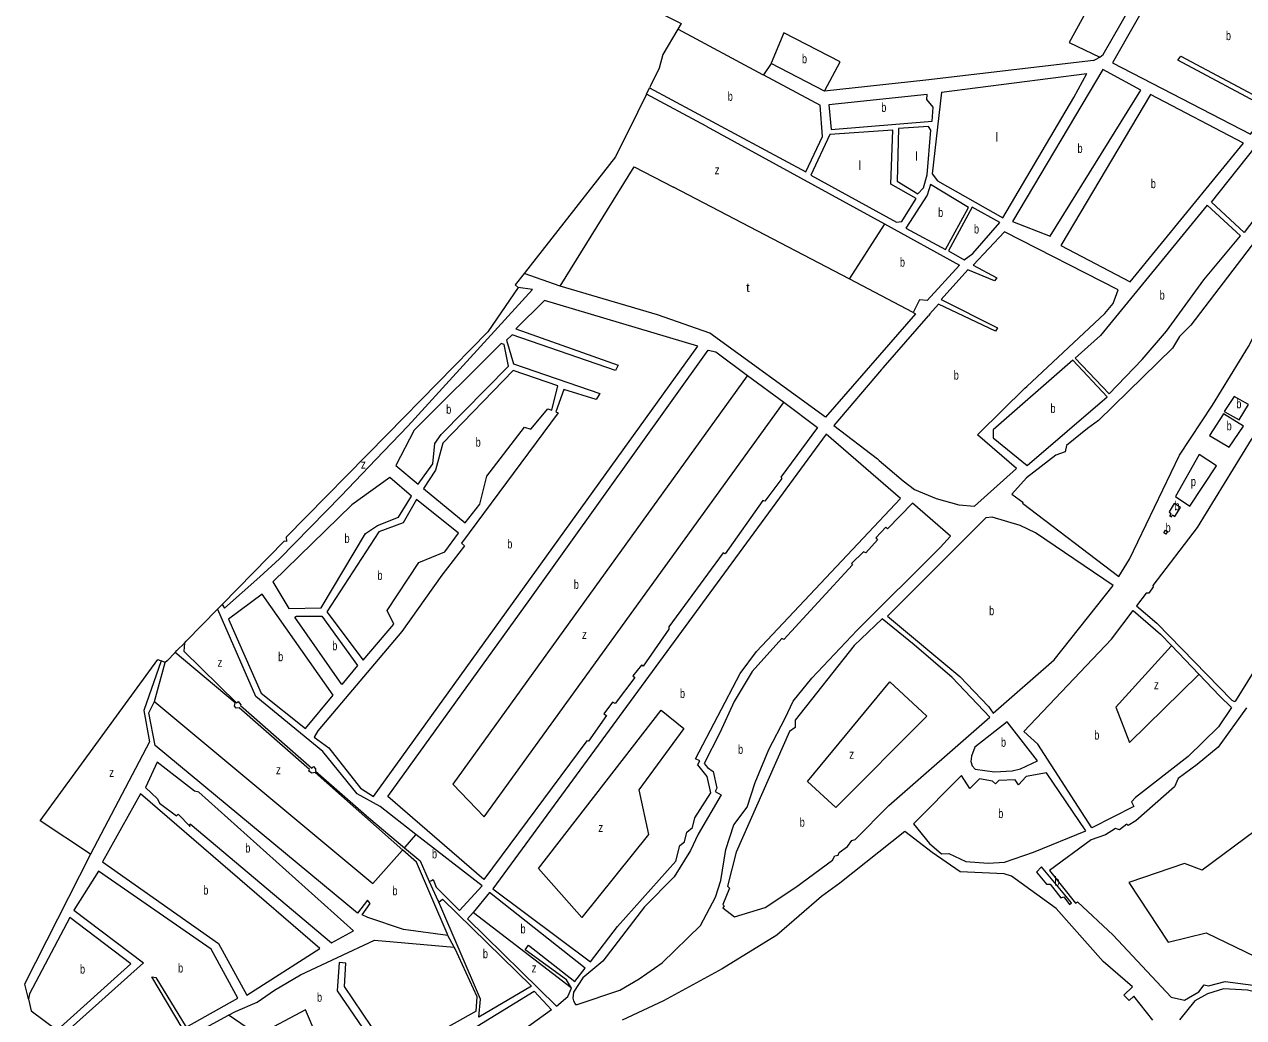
# Model space of a CAD drawing. Extents: x 639657 to 671642, y 222838 to 252123.
# Drawn here: x 639955 to 641296, y 240352 to 241444 of the extents above; entities that cross this region are included whole.
import ezdxf

# ---------------------------------------------------------------- set-up
doc = ezdxf.new("R2010")
doc.units = 0
doc.header["$LTSCALE"] = 4
doc.layers.add('1', color=7, linetype='Continuous', lineweight=13)
doc.layers.add('21', color=7, linetype='Continuous', lineweight=13)
doc.layers.add('7', color=7, linetype='Continuous')

msp = doc.modelspace()

# ---------------------------------------------------------------- linework, layer by layer
at = {"layer": '1'}
for p, q in [((641131.371, 241404.434), (640946.984, 241382.788)), ((640964.159, 241369.401), (641123.769, 241390.181)), ((640705.063, 241332.228), (640901.256, 241224.566)), ((640544.429, 241156.105), (640505.041, 241170.226)), ((640651.463, 241124.704), (640544.429, 241156.105)), ((640172.488, 240806.112), (640167.773, 240801.296)), ((640110.06, 240742.227), (640105.48, 240744.202))]:
    msp.add_line(p, q, dxfattribs=at)
for points in [[(641138.133, 241407.829), (641141.76, 241411.103), (641212.758, 241534.628), (641129.427, 241578.522), (641116.194, 241555.909)], [(640674.041, 241438.718), (640657.482, 241410.895), (640653.614, 241396.047), (640643.92, 241376.426), (640642.932, 241374.426)], [(641131.371, 241404.434), (641133.371, 241405.438), (641138.133, 241407.829)], [(640946.984, 241382.788), (640835.466, 241370.72), (640776.517, 241401.051), (640768.096, 241388.413), (640830.742, 241355.205)], [(640964.159, 241369.401), (640953.704, 241279.887), (640959.515, 241272.007), (641031.488, 241231.17), (641109.525, 241363.474), (641123.769, 241390.181)], [(640705.063, 241332.228), (640639.46, 241367.399), (640642.932, 241374.426)], [(640642.932, 241374.426), (640814.735, 241281.999), (640833.151, 241320.906), (640830.742, 241355.205)], [(640901.256, 241224.566), (640983.792, 241179.274), (640948.271, 241140.558), (640939.766, 241141.313), (640932.958, 241127.358)], [(641055.761, 241044.018), (641057.761, 241045.884), (641143.881, 241126.237), (641153.034, 241136.958), (641158.419, 241152.02), (641033.391, 241215.954), (640998.973, 241179.275), (641025.057, 241165.44), (641022.443, 241162.173), (640993.13, 241174.159), (640963.549, 241141.371), (641025.653, 241110.315), (641023.345, 241106.746), (640960.64, 241136.58), (640951.282, 241125.612), (640949.576, 241123.612)], [(640172.488, 240806.112), (640175.253, 240801.946), (640213.954, 240836.589), (640235.68, 240856.288), (640303.576, 240925.574), (640341.598, 240965.651), (640376.903, 241002.332), (640514.053, 241152.452), (640498.226, 241154.895)], [(640932.958, 241127.358), (640934.958, 241126.217), (640935.597, 241125.853), (640836.411, 241011.986), (640709.106, 241104.636), (640651.463, 241124.704)], [(640898.072, 241064.483), (640899.814, 241066.483), (640949.576, 241123.612)], [(640790.422, 241028.529), (640827.463, 241000.961), (640787.372, 240946.173), (640788.29, 240944.859), (640769.599, 240919.657), (640767.57, 240920.557), (640725.982, 240861.799), (640723.851, 240862.901), (640664.165, 240781.686), (640664.18, 240778.945), (640635.754, 240738.347), (640634.028, 240739.351), (640624.577, 240727.612), (640626.611, 240725.798), (640605.003, 240697.124), (640602.161, 240698.628), (640592.411, 240686.075), (640595.66, 240684.168), (640575.57, 240655.707), (640573.744, 240656.406), (640460.697, 240503.765), (640354.955, 240595.138), (640511.081, 240811.725), (640707.282, 241085.943)], [(640707.282, 241085.943), (640715.794, 241084.071), (640750.659, 241058.123), (640790.422, 241028.529)], [(640898.072, 241064.483), (640845.467, 241002.909), (640893.465, 240966.196), (640895.465, 240964.666), (640921.999, 240942.204)], [(641055.761, 241044.018), (641005.507, 240994.568), (641003.507, 240992.6)], [(640921.999, 240942.204), (640934.498, 240932.744), (640958.234, 240922.751), (640983.066, 240915.913), (641000.482, 240914.304), (641046.615, 240955.732), (641003.507, 240992.6)], [(640346.31, 240584.115), (640321.362, 240597.827), (640283.356, 240644.621), (640209.682, 240704.869), (640168.011, 240800.748), (640167.773, 240801.296)], [(641247.157, 240729.393), (641269.791, 240705.651), (641283.218, 240692.949), (641268.757, 240671.735), (641235.431, 240639.124), (641177.577, 240594.064), (641173.251, 240589.264), (641175.707, 240584.001), (641129.378, 240560.542), (641069.885, 240652.429), (641054.73, 240666.642), (641150.945, 240768.103), (641174.865, 240799.635)], [(641174.865, 240799.635), (641205.164, 240773.442), (641217.061, 240760.962), (641247.157, 240729.393)], [(640120.996, 240753.406), (640122.952, 240755.406), (640131.083, 240763.719)], [(640131.083, 240763.719), (640130.64, 240754.853), (640188.53, 240697.88), (640190.444, 240699.517), (640193.094, 240695.982), (640192.998, 240694.966), (640271.192, 240626.352), (640273.106, 240627.99), (640275.446, 240625.569), (640275.257, 240623.029), (640333.928, 240571.544), (640373.227, 240538.643)], [(640371.317, 240536.014), (640274.862, 240621.301), (640271.322, 240620.769), (640268.174, 240622.88), (640268.771, 240624.712), (640191.493, 240692.621), (640188.155, 240692.091), (640186.22, 240694.413), (640187.01, 240698.073), (640120.996, 240753.406)], [(640105.48, 240744.202), (640086.353, 240689.681), (640092.61, 240655.001), (640027.784, 240531.619)], [(640421.046, 240442.278), (640372.127, 240448.955), (640332.79, 240461.991), (640326.6, 240464.995), (640335.441, 240477.237), (640332.486, 240481.075), (640321.531, 240466.585), (640098.906, 240650.983), (640091.934, 240686.977), (640098.041, 240699.506), (640110.06, 240742.227)], [(641299.514, 240692.652), (641268.471, 240649.397), (641245.193, 240630.357), (641224.428, 240614.684), (641220.427, 240605.723), (641177.816, 240568.177), (641169.24, 240563.043), (641168.018, 240564.456), (641159.751, 240558.512), (641155.493, 240559.905), (641144.599, 240552.928), (641128.84, 240547.441), (641082.768, 240513.629), (641111.6, 240477.781), (641113.718, 240479.216), (641152.776, 240442.625), (641216.596, 240374.423), (641231.289, 240370.968), (641247.332, 240380.213), (641252.858, 240387.763), (641257.722, 240386.78), (641276.117, 240391.473), (641306.803, 240387.516)], [(640400.574, 240501.583), (640402.894, 240502.708), (640404.931, 240503.695), (640408.214, 240495.493), (640433.855, 240469.776), (640458.609, 240496.644), (640385.819, 240553.341), (640346.31, 240584.115)], [(641196.691, 240349.212), (641175.499, 240375.568), (641170.465, 240370.762), (641164.463, 240376.408), (641174.333, 240385.611), (641141.899, 240413.617), (641090.277, 240471.749), (641041.205, 240507.258), (641032.892, 240509.943), (640984.503, 240512.156), (640953.622, 240533.574), (640923.847, 240556.42), (640852.088, 240499.693), (640832.127, 240485.041), (640782.963, 240442.578), (640722.739, 240405.522), (640658.254, 240370.368), (640612.621, 240349.248)], [(640421.046, 240442.278), (640420.183, 240444.278), (640386.309, 240522.758), (640371.317, 240536.014)], [(640373.227, 240538.643), (640390.349, 240524.308), (640400.574, 240501.583)], [(640027.784, 240531.619), (639955.067, 240388.792), (639958.897, 240374.019), (639959.416, 240372.019)], [(640400.574, 240501.583), (640409.957, 240480.729), (640410.857, 240478.729)], [(640410.857, 240478.729), (640414.964, 240482.137), (640512.834, 240386.65), (640455.024, 240352.352)], [(640455.024, 240352.352), (640457.044, 240372.062), (640410.857, 240478.729)], [(640572.037, 240406.236), (640466.745, 240489.287), (640448.656, 240467.542)], [(640448.656, 240467.542), (640442.71, 240460.394), (640540.479, 240364.602), (640552.77, 240375.243), (640556.973, 240384.205)], [(640072.348, 240411.204), (640005.179, 240462.125), (639960.792, 240377.967), (639959.416, 240372.019)], [(640179.76, 240354.635), (640187.397, 240358.778), (640211.33, 240368.787), (640230.388, 240381.91), (640258.839, 240398.751), (640340.108, 240436.963), (640427.997, 240429.431), (640421.046, 240442.278)], [(640452.155, 240359.135), (640453.185, 240374.574), (640428.915, 240427.431), (640427.997, 240429.431)], [(640556.973, 240384.205), (640551.357, 240393.609), (640505.942, 240426.605), (640509.56, 240431.401), (640560.781, 240391.439), (640572.037, 240406.236)], [(639959.416, 240372.019), (639962.662, 240359.5), (639990.96, 240338.27), (640072.348, 240411.204)], [(640452.155, 240359.135), (640377.08, 240316.904), (640362.797, 240319.346), (640355.474, 240325.998), (640352.546, 240324.658), (640349.181, 240329.407), (640346.763, 240327.462), (640307.386, 240385.981), (640308.868, 240411.676), (640301.476, 240412.439), (640299.313, 240381.358), (640340.522, 240321.024), (640339.429, 240317.159), (640324.764, 240315.334), (640286.752, 240307.363)], [(640453.039, 240342.448), (640516.07, 240381.113), (640534.806, 240360.495), (640445.507, 240295.84)], [(641430.775, 240350.886), (641300.66, 240381.891), (641274.439, 240383.441), (641256.858, 240377.942), (641242.729, 240370.436), (641225.838, 240349.306)], [(640135.11, 240247.99), (640100.416, 240271.593), (640061.54, 240273.971), (640060.914, 240277.419), (640137.947, 240331.948), (640179.76, 240354.635)]]:
    msp.add_lwpolyline(points, dxfattribs=at)
for points in [[(641225.116, 241530.175), (641152.031, 241401.831), (641304.057, 241323.358), (641325.673, 241350.306), (641224.076, 241404.549), (641227.291, 241409.037), (641329.293, 241354.797), (641399.878, 241441.873), (641367.208, 241457.085)], [(641523.918, 241487.682), (641238.275, 241113.368), (641225.792, 241100.695), (641218.066, 241088.155), (641136.815, 241008.318), (641124.717, 240999.607), (641101.64, 240980.873), (641100.158, 240973.96), (641089.854, 240970.337), (641057.398, 240945.448), (641041.3, 240927.472), (641053.592, 240918.823), (641053.093, 240917.5), (641159.181, 240837.094), (641170.821, 240856.056), (641225.878, 240970.337), (641262.02, 241025.403), (641301.756, 241089.834), (641315.88, 241117.24), (641342.417, 241151.429), (641572.047, 241458.156), (641559.159, 241464.77), (641559.345, 241467.716)], [(641408.119, 241433.806), (641444.625, 241401.36), (641334.429, 241264.373), (641297.041, 241215.186), (641261.137, 241248.652)], [(641141.443, 241394.45), (641042.135, 241227.383), (641083.616, 241211.012), (641183.362, 241371.889)], [(640840.254, 241355.472), (640842.826, 241328.585), (640953.6, 241337.553), (640955.035, 241353.197), (640948.009, 241361.373), (640948.282, 241367.061)], [(641296.216, 241313.356), (641193.913, 241367.086), (641095.411, 241200.735), (641171.428, 241160.839)], [(640910.64, 241327.619), (640841.338, 241322.889), (640820.12, 241278.076), (640914.517, 241226.526), (640920.484, 241227.277), (640936.036, 241252.762), (640908.223, 241268.312)], [(640952.235, 241327.797), (640949.582, 241331.942), (640916.602, 241329.385), (640915.188, 241271.709), (640937.934, 241257.547), (640944.273, 241264.392), (640948.448, 241278.735)], [(640952.048, 241267.896), (640948.162, 241256.397), (640924.874, 241220.098), (640968.316, 241196.633), (640993.677, 241242.693)], [(640997.622, 241243.024), (640971.765, 241195.133), (640989.023, 241185.198), (640998.398, 241192.266), (641028.074, 241226.07)], [(641256.298, 241245.167), (641138.848, 241101.938), (641110.946, 241076.979), (641148.501, 241037.636), (641184.936, 241075.648), (641211.592, 241106.59), (641252.786, 241163.213), (641293.012, 241211.606)], [(640696.025, 241090.233), (640527.146, 241140.47), (640495.735, 241109.395), (640608.187, 241069.338), (640605.385, 241063.329), (640491.823, 241102.668), (640485.58, 241096.738), (640493.004, 241070.899), (640588.313, 241038.239), (640584.301, 241031.41), (640548.516, 241042.54), (640539.638, 241018.114), (640542.479, 241016.814), (640436.06, 240873.76), (640439.213, 240870.736), (640414.489, 240838.285), (640370.286, 240776.362), (640277.957, 240667.414), (640274.047, 240660.281), (640289.898, 240648.509), (640324.849, 240604.073), (640339.065, 240595.132)], [(640483.075, 241091.949), (640479.628, 241093.145), (640383.988, 240997.678), (640363.75, 240958.962), (640388.148, 240938.618), (640404.526, 240960.962), (640406.635, 240983.108), (640413.565, 240993.003), (640487.553, 241068.223)], [(641108.529, 241074.729), (641020.986, 240998.302), (641020.931, 240989.57), (641058.237, 240958.855), (641146.19, 241034.473)], [(640542.119, 241046.457), (640492.841, 241063.486), (640415.437, 240983.574), (640407.398, 240953.773), (640394.044, 240933.683), (640440.092, 240895.818), (640456.175, 240916.638), (640464.007, 240947.351), (640505.115, 241001.131), (640512.11, 240999.046), (640531.018, 241021.305), (640535.277, 241019.811)], [(641301.69, 241025.975), (641286.159, 241034.703), (641275.113, 241018.385), (641291.659, 241009.155)], [(641450.343, 240953.773), (641332.567, 241024.354), (641304.83, 240987.518), (641245.429, 240890.771), (641196.581, 240826.888), (641197.095, 240825.47), (641192.273, 240818.737), (641189.238, 240818.514), (641178.683, 240804.838), (641200.849, 240785.596), (641283.479, 240700.971), (641286.32, 240699.67), (641288.037, 240700.291), (641307.706, 240731.998), (641374.263, 240834.173)], [(641296.15, 241002.079), (641274.316, 241015.943), (641258.756, 240991.98), (641280.583, 240979.334)], [(640837.218, 240993.514), (640470.264, 240493.676), (640577.972, 240413.18), (640607.722, 240452.061), (640671.708, 240523.964), (640676.07, 240541.253), (640681.21, 240545.247), (640683.785, 240555.823), (640689.932, 240560.94), (640692.608, 240571.618), (640710.275, 240598.946), (640706.131, 240616.888), (640696.043, 240629.917), (640695.539, 240629.508), (640698.146, 240634.094), (640693.275, 240636.498), (640742.47, 240730.231), (640760.558, 240754.617), (640918.865, 240922.588)], [(641266.626, 240958.529), (641247.532, 240971.193), (641221.362, 240924.925), (641237.309, 240914.169)], [(640380.862, 240925.106), (640357.24, 240945.923), (640315.198, 240915.589), (640228.393, 240831.212), (640246.07, 240801.822), (640281.489, 240802.67), (640330.445, 240884.117), (640343.655, 240893.14), (640366.48, 240902.228)], [(640432.763, 240884.703), (640386.416, 240921.651), (640371.675, 240895.866), (640344.908, 240885.94), (640287.686, 240798.143), (640327.744, 240744.806), (640361.539, 240784.527), (640354.071, 240799.604), (640389.011, 240852.327), (640417.49, 240863.889)], [(640932.048, 240917.702), (640904.568, 240889.395), (640902.737, 240891.312), (640891.768, 240879.36), (640893.499, 240877.442), (640880.723, 240862.838), (640878.287, 240864.243), (640865.098, 240851.159), (640866.017, 240849.744), (640790.447, 240767.509), (640788.517, 240768.816), (640755.717, 240732.351), (640736.055, 240699.528), (640720.246, 240665.207), (640702.917, 240631.385), (640706.685, 240627.044), (640712.68, 240622.414), (640717.027, 240604.372), (640715.125, 240600.4), (640721.722, 240596.992), (640696.346, 240553.775), (640687.941, 240535.647), (640670.08, 240506.694), (640637.16, 240473.68), (640591.427, 240414.082), (640569.362, 240395.456), (640559.324, 240379.856), (640558.447, 240373.454), (640559.172, 240370.311), (640561.419, 240366.468), (640563.344, 240366.177), (640610.322, 240381.924), (640631.509, 240394.452), (640656.716, 240412.287), (640699.006, 240453.08), (640715.338, 240484.256), (640721.11, 240502.671), (640726.9, 240536.721), (640735.663, 240563.786), (640750.234, 240583.376), (640758.997, 240610.339), (640774.085, 240646.787), (640791.918, 240681.121), (640800.724, 240699.962), (640821.237, 240724.973), (640846.195, 240751.639), (640871.358, 240777.799), (640962.87, 240869.177), (640973.838, 240881.231)], [(641227.094, 240912.882), (641220.088, 240917.099), (641214.672, 240907.925), (641216.304, 240905.5), (641214.897, 240903.663), (641217.13, 240902.459), (641218.23, 240904.802), (641220.871, 240903.094)], [(641050.592, 240892.914), (641019.878, 240902.048), (641012.898, 240901.392), (640904.776, 240793.15), (640984.272, 240726.982), (641015.721, 240693.893), (641021.022, 240686.721), (641087.912, 240745.445), (641152.758, 240826.898), (641067.536, 240885.109)], [(641208.621, 240884.838), (641210.427, 240887.795), (641212.558, 240886.591), (641210.854, 240883.534)], [(640179.538, 240790.106), (640215.494, 240708.823), (640264.28, 240669.962), (640294.955, 240706.311), (640216.532, 240817.67)], [(640252.498, 240792.221), (640254.414, 240793.35), (640282.449, 240793.336), (640321.703, 240738.979), (640304.405, 240718.354)], [(641017.2, 240682.329), (640975.675, 240726.011), (640933.989, 240761.874), (640898.819, 240790.471), (640867.904, 240761.125), (640802.96, 240679.063), (640802.902, 240671.042), (640796.652, 240666.33), (640738.251, 240533.853), (640728.733, 240496.529), (640730.669, 240494.106), (640723.375, 240476.29), (640724.902, 240474.676), (640723.497, 240472.433), (640736.199, 240462.873), (640769.948, 240473.151), (640803.633, 240495.306), (640844.06, 240525.02), (640846.767, 240529.81), (640850.204, 240530.442), (640851.503, 240533.599), (640860.679, 240540.056), (640865.401, 240546.586), (640869.241, 240547.627), (640906.085, 240585.032)], [(641036.355, 240677.179), (641000.676, 240649.223), (640997.085, 240639.452), (640996.205, 240633.659), (640997.952, 240628.696), (641001.21, 240624.962), (641022.377, 240622.261), (641041.702, 240623.305), (641050.799, 240625.599), (641069.679, 240634.153)], [(640101.23, 240632.622), (640088.423, 240604.921), (640101.443, 240592.623), (640103.897, 240587.867), (640122.29, 240573.879), (640124.204, 240575.618), (640137.636, 240562.002), (640136.617, 240563.213), (640137.417, 240565.046), (640293.061, 240434.21), (640317.078, 240447.469), (640147.049, 240599.934), (640142.287, 240600.816)], [(640986.166, 240618.16), (640933.113, 240564.807), (640950.736, 240543.504), (640963.955, 240531.816), (640972.149, 240532.378), (640990.717, 240523.569), (641015.422, 240521.603), (641033.33, 240522.84), (641065.355, 240533.715), (641122.816, 240557.35), (641079.566, 240621.021), (641057.118, 240617.114), (641048.868, 240608.022), (641045.197, 240613.176), (641026.983, 240612.444), (641023.358, 240608.968), (641020.104, 240611.992), (641005.921, 240614.536), (640995.351, 240603.805)], [(640280.241, 240427.931), (640082.995, 240597.88), (640041.087, 240523.281), (640168.58, 240433.374), (640199.65, 240376.424)], [(640189.749, 240373.109), (640160.516, 240427.229), (640036.588, 240512.896), (640009.389, 240469.971), (640086.006, 240412.311), (639998.372, 240333.751), (640057.204, 240289.983), (640112.751, 240331.169), (640128.589, 240340.819), (640095.298, 240396.739), (640099.856, 240396.059), (640133.139, 240341.56)], [(641107.247, 240477.955), (641074.245, 240517.734), (641068.407, 240511.705), (641079.71, 240498.684), (641083.656, 240498.812), (641095.376, 240483.56), (641098.508, 240484.698), (641104.828, 240476.111)]]:
    msp.add_lwpolyline(points, close=True, dxfattribs=at)
at = {"layer": '21'}
for points in [[(640323.081, 241622.461), (640677.745, 241444.941), (640674.041, 241438.718)], [(641116.194, 241555.909), (641104.678, 241532.887), (641130.506, 241471.841), (641104.648, 241424.255), (641138.133, 241407.829)], [(640768.096, 241388.413), (640767.596, 241388.68), (640674.541, 241438.451), (640674.041, 241438.718)], [(640835.466, 241370.72), (640835.736, 241371.22), (640852.731, 241402.737), (640790.414, 241434.753), (640776.723, 241401.551), (640776.517, 241401.051)], [(640639.46, 241367.399), (640629.533, 241347.305), (640605.451, 241298.563), (640505.041, 241170.226)], [(640544.429, 241156.105), (640625.751, 241287.43), (640669.267, 241264.935)], [(640932.958, 241127.358), (640862.485, 241164.126), (640669.267, 241264.935)], [(640901.256, 241224.566), (640900.935, 241224.066), (640862.891, 241164.759), (640862.485, 241164.126)], [(640505.041, 241170.226), (640495.175, 241157.616), (640498.226, 241154.895)], [(640498.226, 241154.895), (640465.086, 241106.144), (640354.004, 240993.212), (640242.921, 240880.28), (640243.351, 240875.512), (640240.718, 240875.798), (640172.488, 240806.112)], [(640750.659, 241058.123), (640750.298, 241057.623), (640426.394, 240608.509), (640460.772, 240572.623), (640790.06, 241028.029), (640790.422, 241028.529)], [(641490.999, 240767.526), (641490.844, 240768.026), (641476.421, 240814.518), (641397.202, 240714.331), (641422.612, 240691.901), (641309.015, 240557.322), (641250.721, 240513.958), (641231.29, 240521.434), (641170.008, 240500.5), (641213.354, 240434.706), (641255.205, 240445.173), (641341.898, 240403.304), (641404.675, 240513.958), (641382.255, 240548.35), (641471.937, 240644.051), (641498.841, 240697.883), (641476.421, 240733.771), (641471.937, 240741.247), (641488.503, 240761.503), (641488.912, 240762.003)], [(640131.083, 240763.719), (640133.036, 240765.719), (640167.773, 240801.296)], [(641217.061, 240760.962), (641216.608, 240760.462), (641155.807, 240693.397), (641170.754, 240654.519), (641246.657, 240728.903), (641247.157, 240729.393)], [(640120.996, 240753.406), (640112.017, 240744.227), (640110.06, 240742.227)], [(640027.784, 240531.619), (639972.329, 240568.404), (640101.945, 240745.726), (640105.48, 240744.202)], [(640098.041, 240699.506), (640098.541, 240699.089), (640338.318, 240499.267), (640370.868, 240535.514), (640371.317, 240536.014)], [(640385.819, 240553.341), (640385.391, 240552.841), (640373.655, 240539.143), (640373.227, 240538.643)], [(640556.973, 240384.205), (640556.473, 240384.59), (640449.156, 240467.157), (640448.656, 240467.542)], [(640286.752, 240307.363), (640286.539, 240307.863), (640264.22, 240360.295), (640211.905, 240332.633), (640180.26, 240354.293), (640179.76, 240354.635)]]:
    msp.add_lwpolyline(points, dxfattribs=at)
for points in [[(640907.097, 240721.199), (640948.043, 240683.271), (640847.898, 240583.09), (640816.51, 240611.499)], [(640655.759, 240689.917), (640680.492, 240669.814), (640631.167, 240602.528), (640641.63, 240553.185), (640568.39, 240461.974), (640520.56, 240515.803)]]:
    msp.add_lwpolyline(points, close=True, dxfattribs=at)

# ---------------------------------------------------------------- texts
at = {"layer": '7'}
for s, width, p in [('b', 0.75, (641276.931, 241426.766)), ('b', 0.75, (640810.538, 241401.307)), ('b', 0.75, (640728.852, 241360.023)), ('b', 0.75, (640897.764, 241347.823)), ('b', 0.75, (641113.703, 241302.731)), ('z', 0.8, (640714.536, 241279.141)), ('b', 0.75, (641194.326, 241263.962)), ('b', 0.75, (640960.307, 241232.264)), ('b', 0.75, (640999.793, 241214.111)), ('b', 0.75, (640918.272, 241177.602)), ('b', 0.75, (641204.063, 241141.401)), ('b', 0.75, (640977.499, 241053.402)), ('b', 0.75, (641288.395, 241021.929)), ('b', 0.75, (640419.146, 241015.881)), ('b', 0.75, (641083.895, 241016.792)), ('b', 0.75, (641277.77, 240997.638)), ('b', 0.75, (640451.538, 240979.652)), ('z', 0.8, (640325.303, 240955.462)), ('p', 0.75, (641238.393, 240936.391)), ('b', 0.75, (641220.444, 240909.779)), ('b', 0.75, (641210.583, 240885.664)), ('b', 0.75, (640307.279, 240873.872)), ('b', 0.75, (640486.316, 240867.801)), ('b', 0.75, (640343.453, 240833.228)), ('b', 0.75, (640559.476, 240823.263)), ('b', 0.75, (641016.441, 240794.384)), ('z', 0.8, (640568.529, 240768.348)), ('b', 0.75, (640293.786, 240755.852)), ('b', 0.75, (640234.279, 240743.816)), ('z', 0.8, (640167.583, 240737.624)), ('z', 0.8, (641197.796, 240713.032)), ('b', 0.75, (640676.277, 240703.347)), ('b', 0.75, (641132.104, 240657.658)), ('b', 0.75, (641029.466, 240649.72)), ('b', 0.75, (640740.201, 240641.939)), ('z', 0.8, (640862.58, 240636.556)), ('z', 0.8, (640231.855, 240619.493)), ('z', 0.8, (640048.375, 240616.58)), ('b', 0.75, (640808.058, 240561.752)), ('b', 0.75, (641026.457, 240571.312)), ('z', 0.8, (640586.465, 240556.023)), ('b', 0.75, (640198.137, 240533.416)), ('b', 0.75, (640403.453, 240526.945)), ('b', 0.75, (641088.31, 240496.922)), ('b', 0.75, (640151.914, 240487.152)), ('b', 0.75, (640359.952, 240486.398)), ('b', 0.75, (640500.879, 240444.492)), ('b', 0.75, (640459.478, 240417.244)), ('b', 0.75, (640124.162, 240401.439)), ('b', 0.75, (640016.291, 240400.197)), ('z', 0.8, (640513.146, 240401.584)), ('b', 0.75, (640277.013, 240369.333))]:
    msp.add_text(s, height=10, dxfattribs=dict(at, width=width)).set_placement(p)
for s, p in [('l', (641023.378, 241315.169)), ('l', (640934.955, 241294.106)), ('l', (640872.638, 241283.995)), ('t', (640749.208, 241149.708))]:
    msp.add_text(s, height=10, dxfattribs=at).set_placement(p)

doc.saveas('drawing.dxf')
